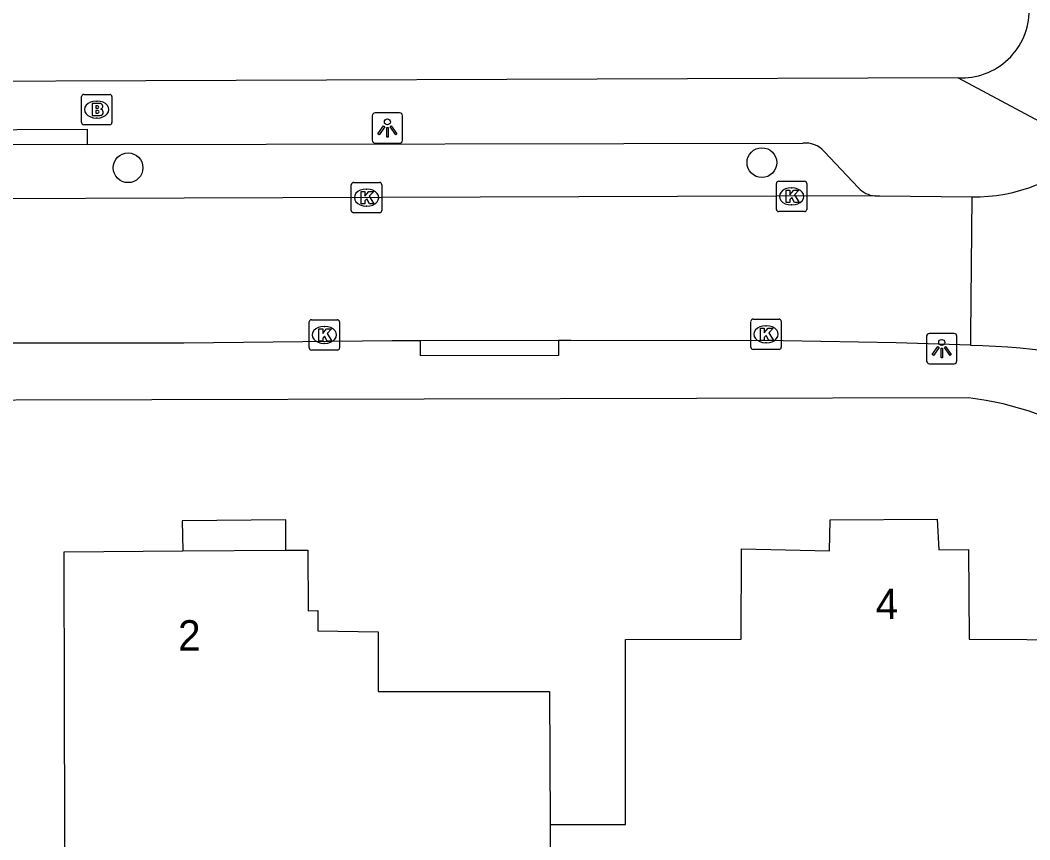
# Model space of a CAD drawing. Extents: x 160457 to 162082, y 388340 to 389736.
# Drawn here: x 161075.15 to 161108.36, y 388506.39 to 388533.34 of the extents above; entities that cross this region are included whole.
import ezdxf

# ---------------------------------------------------------------- set-up
doc = ezdxf.new("R2010")
doc.units = 0
for name, color, linetype in [('IMGEO_Boom', 7, 'Continuous'), ('IMGEO_Brandkraan', 7, 'Continuous'), ('IMGEO_Kolk', 7, 'Continuous'), ('IMGEO_Lichtpunt', 7, 'Continuous'), ('IMGEO_Pand', 7, 'Continuous'), ('IMGEO_Pand_nummerreeks', 7, 'Continuous'), ('IMGEO_Pand_overbouw', 7, 'Continuous'), ('IMGEO_Rijbaan_lokaal_open', 7, 'Continuous'), ('IMGEO_Voetpad_open', 7, 'Continuous')]:
    doc.layers.add(name, color=color, linetype=linetype)

msp = doc.modelspace()

# ---------------------------------------------------------------- linework, layer by layer
at = {"layer": 'IMGEO_Boom'}
for centre in [(161078.699, 388528.49), (161099.546, 388528.658)]:
    msp.add_circle(centre, 0.489, dxfattribs=at)
at = {"layer": 'IMGEO_Brandkraan'}
for p, q in [((161077.168, 388529.978), (161077.168, 388530.83)), ((161077.243, 388530.904), (161078.095, 388530.904)), ((161078.169, 388530.83), (161078.169, 388529.978)), ((161077.656, 388530.684), (161077.681, 388530.684)), ((161078.095, 388529.904), (161077.243, 388529.904)), ((161077.679, 388530.124), (161077.654, 388530.124))]:
    msp.add_line(p, q, dxfattribs=at)
for points in [[(161077.168, 388529.978), (161077.168, 388530.83)], [(161077.243, 388530.904), (161078.095, 388530.904)], [(161078.169, 388530.83), (161078.169, 388529.978)], [(161077.516, 388530.604), (161077.516, 388530.204), (161077.729, 388530.204)], [(161077.747, 388530.604), (161077.516, 388530.604)], [(161077.695, 388530.523), (161077.641, 388530.523), (161077.641, 388530.447)], [(161077.641, 388530.447), (161077.694, 388530.447)], [(161077.703, 388530.371), (161077.641, 388530.371), (161077.641, 388530.29)], [(161077.641, 388530.29), (161077.703, 388530.29)], [(161078.095, 388529.904), (161077.243, 388529.904)]]:
    msp.add_lwpolyline(points, dxfattribs=at)
for centre, radius, start, end in [((161077.245, 388530.828), 0.0765, 91.552, 178.448), ((161077.245, 388530.828), 0.0765, 91.552, 178.448), ((161078.093, 388530.828), 0.0765, 1.552, 88.448), ((161078.093, 388530.828), 0.0765, 1.552, 88.448), ((161077.696, 388530.485), 0.0379, 267.8285, 90.9355), ((161077.751, 388530.459), 0.145, 59.4692, 91.5367), ((161077.776, 388530.506), 0.0922, 285.5137, 58.1501), ((161077.704, 388530.33), 0.0404, 269.8759, 90.5077), ((161077.735, 388530.455), 0.251, 268.6676, 293.5347), ((161077.781, 388530.314), 0.105, 301.3115, 78.989), ((161077.245, 388529.98), 0.0765, 181.552, 268.448), ((161077.245, 388529.98), 0.0765, 181.552, 268.448), ((161078.093, 388529.98), 0.0765, 271.552, 358.448), ((161078.093, 388529.98), 0.0765, 271.552, 358.448)]:
    msp.add_arc(centre, radius, start, end, dxfattribs=at)
for centre, major_axis, ratio, start_param, end_param in [((161077.655, 388530.404), (-0.387, 0.002), 0.722429, 4.712389, 7.853982), ((161077.68, 388530.404), (-0.39, 0.002), 0.717154, 1.570796, 4.712389)]:
    msp.add_ellipse(centre, major_axis=major_axis, ratio=ratio, start_param=start_param, end_param=end_param, dxfattribs=at)
at = {"layer": 'IMGEO_Kolk'}
for p, q in [((161086.042, 388527.082), (161086.042, 388527.934)), ((161086.117, 388528.008), (161086.969, 388528.008)), ((161087.043, 388527.934), (161087.043, 388527.082)), ((161100.023, 388527.123), (161100.023, 388527.975)), ((161100.098, 388528.049), (161100.95, 388528.049)), ((161100.511, 388527.829), (161100.536, 388527.829)), ((161101.024, 388527.975), (161101.024, 388527.123)), ((161086.53, 388527.788), (161086.555, 388527.788)), ((161086.553, 388527.228), (161086.528, 388527.228)), ((161100.534, 388527.269), (161100.509, 388527.269)), ((161086.969, 388527.008), (161086.117, 388527.008)), ((161100.95, 388527.049), (161100.098, 388527.049)), ((161099.257, 388523.514), (161100.109, 388523.514)), ((161084.656, 388522.567), (161084.656, 388523.419)), ((161084.731, 388523.493), (161085.583, 388523.493)), ((161085.144, 388523.273), (161085.169, 388523.273)), ((161085.657, 388523.419), (161085.657, 388522.567)), ((161099.182, 388522.588), (161099.182, 388523.44)), ((161099.67, 388523.294), (161099.695, 388523.294)), ((161100.183, 388523.44), (161100.183, 388522.588)), ((161085.167, 388522.713), (161085.142, 388522.713)), ((161100.109, 388522.514), (161099.257, 388522.514)), ((161099.693, 388522.734), (161099.668, 388522.734)), ((161085.583, 388522.493), (161084.731, 388522.493))]:
    msp.add_line(p, q, dxfattribs=at)
for points in [[(161086.042, 388527.082), (161086.042, 388527.934)], [(161086.117, 388528.008), (161086.969, 388528.008)], [(161087.043, 388527.934), (161087.043, 388527.082)], [(161100.023, 388527.123), (161100.023, 388527.975)], [(161100.098, 388528.049), (161100.95, 388528.049)], [(161101.024, 388527.975), (161101.024, 388527.123)], [(161086.363, 388527.708), (161086.486, 388527.708), (161086.486, 388527.557), (161086.616, 388527.708), (161086.78, 388527.708), (161086.634, 388527.557), (161086.787, 388527.308), (161086.635, 388527.308), (161086.55, 388527.472), (161086.486, 388527.405), (161086.486, 388527.308), (161086.363, 388527.308), (161086.363, 388527.708)], [(161100.344, 388527.749), (161100.467, 388527.749), (161100.467, 388527.598), (161100.597, 388527.749), (161100.761, 388527.749), (161100.615, 388527.598), (161100.768, 388527.349), (161100.616, 388527.349), (161100.531, 388527.513), (161100.467, 388527.446), (161100.467, 388527.349), (161100.344, 388527.349), (161100.344, 388527.749)], [(161086.969, 388527.008), (161086.117, 388527.008)], [(161100.95, 388527.049), (161100.098, 388527.049)], [(161099.257, 388523.514), (161100.109, 388523.514)], [(161084.656, 388522.567), (161084.656, 388523.419)], [(161084.731, 388523.493), (161085.583, 388523.493)], [(161084.977, 388523.193), (161085.1, 388523.193), (161085.1, 388523.042), (161085.23, 388523.193), (161085.394, 388523.193), (161085.248, 388523.042), (161085.401, 388522.793), (161085.249, 388522.793), (161085.164, 388522.957), (161085.1, 388522.89), (161085.1, 388522.793), (161084.977, 388522.793), (161084.977, 388523.193)], [(161085.657, 388523.419), (161085.657, 388522.567)], [(161099.182, 388522.588), (161099.182, 388523.44)], [(161099.503, 388523.214), (161099.626, 388523.214), (161099.626, 388523.063), (161099.756, 388523.214), (161099.92, 388523.214), (161099.774, 388523.063), (161099.927, 388522.814), (161099.775, 388522.814), (161099.69, 388522.978), (161099.626, 388522.911), (161099.626, 388522.814), (161099.503, 388522.814), (161099.503, 388523.214)], [(161100.183, 388523.44), (161100.183, 388522.588)], [(161100.109, 388522.514), (161099.257, 388522.514)], [(161085.583, 388522.493), (161084.731, 388522.493)]]:
    msp.add_lwpolyline(points, dxfattribs=at)
for centre, start, end in [((161086.119, 388527.932), 91.552, 178.448), ((161086.119, 388527.932), 91.552, 178.448), ((161086.967, 388527.932), 1.552, 88.448), ((161086.967, 388527.932), 1.552, 88.448), ((161100.1, 388527.973), 91.552, 178.448), ((161100.1, 388527.973), 91.552, 178.448), ((161100.948, 388527.973), 1.552, 88.448), ((161100.948, 388527.973), 1.552, 88.448), ((161086.119, 388527.084), 181.552, 268.448), ((161086.119, 388527.084), 181.552, 268.448), ((161086.967, 388527.084), 271.552, 358.448), ((161086.967, 388527.084), 271.552, 358.448), ((161100.1, 388527.125), 181.552, 268.448), ((161100.1, 388527.125), 181.552, 268.448), ((161100.948, 388527.125), 271.552, 358.448), ((161100.948, 388527.125), 271.552, 358.448), ((161099.259, 388523.438), 91.552, 178.448), ((161099.259, 388523.438), 91.552, 178.448), ((161100.107, 388523.438), 1.552, 88.448), ((161100.107, 388523.438), 1.552, 88.448), ((161084.733, 388523.417), 91.552, 178.448), ((161084.733, 388523.417), 91.552, 178.448), ((161085.581, 388523.417), 1.552, 88.448), ((161085.581, 388523.417), 1.552, 88.448), ((161084.733, 388522.569), 181.552, 268.448), ((161084.733, 388522.569), 181.552, 268.448), ((161085.581, 388522.569), 271.552, 358.448), ((161085.581, 388522.569), 271.552, 358.448), ((161099.259, 388522.59), 181.552, 268.448), ((161099.259, 388522.59), 181.552, 268.448), ((161100.107, 388522.59), 271.552, 358.448), ((161100.107, 388522.59), 271.552, 358.448)]:
    msp.add_arc(centre, 0.0765, start, end, dxfattribs=at)
for centre, major_axis, ratio, start_param, end_param in [((161100.51, 388527.549), (-0.387, 0.002), 0.722429, 4.712389, 7.853982), ((161100.535, 388527.549), (-0.39, 0.002), 0.717154, 1.570796, 4.712389), ((161086.529, 388527.508), (-0.387, 0.002), 0.722429, 4.712389, 7.853982), ((161086.554, 388527.508), (-0.39, 0.002), 0.717154, 1.570796, 4.712389), ((161085.143, 388522.993), (-0.387, 0.002), 0.722429, 4.712389, 7.853982), ((161085.168, 388522.993), (-0.39, 0.002), 0.717154, 1.570796, 4.712389), ((161099.669, 388523.014), (-0.387, 0.002), 0.722429, 4.712389, 7.853982), ((161099.694, 388523.014), (-0.39, 0.002), 0.717154, 1.570796, 4.712389)]:
    msp.add_ellipse(centre, major_axis=major_axis, ratio=ratio, start_param=start_param, end_param=end_param, dxfattribs=at)
at = {"layer": 'IMGEO_Lichtpunt'}
for p, q in [((161086.73, 388530.202), (161086.73, 388529.395)), ((161086.73, 388530.202), (161086.73, 388529.395)), ((161087.632, 388530.297), (161086.824, 388530.297)), ((161087.632, 388530.297), (161086.824, 388530.297)), ((161087.726, 388529.395), (161087.726, 388530.202)), ((161087.726, 388529.395), (161087.726, 388530.202)), ((161086.824, 388529.301), (161087.632, 388529.301)), ((161086.824, 388529.301), (161087.632, 388529.301)), ((161104.963, 388522.947), (161104.963, 388522.14)), ((161104.963, 388522.947), (161104.963, 388522.14)), ((161105.865, 388523.042), (161105.057, 388523.042)), ((161105.865, 388523.042), (161105.057, 388523.042)), ((161105.959, 388522.14), (161105.959, 388522.947)), ((161105.959, 388522.14), (161105.959, 388522.947)), ((161105.057, 388522.046), (161105.865, 388522.046)), ((161105.057, 388522.046), (161105.865, 388522.046))]:
    msp.add_line(p, q, dxfattribs=at)
for points in [[(161087.104, 388529.866), (161087.143, 388529.838), (161086.955, 388529.576), (161086.917, 388529.603), (161087.104, 388529.866)], [(161087.206, 388529.818), (161087.253, 388529.818), (161087.253, 388529.496), (161087.206, 388529.496), (161087.206, 388529.818)], [(161087.316, 388529.838), (161087.354, 388529.865), (161087.541, 388529.603), (161087.502, 388529.575), (161087.316, 388529.838)], [(161105.337, 388522.611), (161105.376, 388522.583), (161105.188, 388522.321), (161105.15, 388522.348), (161105.337, 388522.611)], [(161105.439, 388522.563), (161105.486, 388522.563), (161105.486, 388522.241), (161105.439, 388522.241), (161105.439, 388522.563)], [(161105.549, 388522.583), (161105.587, 388522.61), (161105.774, 388522.348), (161105.735, 388522.32), (161105.549, 388522.583)]]:
    msp.add_lwpolyline(points, dxfattribs=at)
for centre in [(161087.229, 388530), (161105.462, 388522.745)]:
    msp.add_circle(centre, 0.0994, dxfattribs=at)
for centre, start, end in [((161086.824, 388530.202), 90, 180), ((161086.824, 388530.202), 90, 180), ((161087.632, 388530.202), 0, 90), ((161087.632, 388530.202), 0, 90), ((161086.824, 388529.395), 180, 270), ((161086.824, 388529.395), 180, 270), ((161087.632, 388529.395), 270, 0), ((161087.632, 388529.395), 270, 360), ((161105.057, 388522.947), 90, 180), ((161105.057, 388522.947), 90, 180), ((161105.865, 388522.947), 0, 90), ((161105.865, 388522.947), 0, 90), ((161105.057, 388522.14), 180, 270), ((161105.057, 388522.14), 180, 270), ((161105.865, 388522.14), 270, 0), ((161105.865, 388522.14), 270, 360)]:
    msp.add_arc(centre, 0.0946, start, end, dxfattribs=at)
at = {"layer": 'IMGEO_Pand'}
for points in [[(161092.577, 388506.892), (161095.06, 388506.891), (161095.06, 388507.982), (161095.062, 388512.981), (161098.863, 388512.99), (161098.88, 388515.963), (161101.774, 388515.895), (161101.788, 388516.914), (161105.307, 388516.934), (161105.366, 388515.931), (161106.347, 388515.935), (161106.365, 388512.988), (161110.156, 388512.961), (161109.337, 388508.029), (161108.548, 388503.272), (161106.379, 388503.261), (161106.379, 388502.931), (161098.869, 388502.931), (161098.869, 388503.261), (161095.058, 388503.259), (161092.589, 388503.26)], [(161092.589, 388503.26), (161092.594, 388501.626), (161083.615, 388501.603), (161083.611, 388502.913), (161076.633, 388502.892), (161076.609, 388510.863), (161076.594, 388515.862), (161080.496, 388515.89), (161083.892, 388515.914), (161084.607, 388515.919), (161084.626, 388513.921), (161084.94, 388513.934), (161084.937, 388513.265), (161086.923, 388513.231), (161086.927, 388511.268), (161092.562, 388511.271), (161092.577, 388506.892)], [(161092.577, 388506.892), (161092.589, 388503.26)]]:
    msp.add_lwpolyline(points, dxfattribs=at)
at = {"layer": 'IMGEO_Pand_overbouw'}
msp.add_lwpolyline([(161083.892, 388515.914), (161083.892, 388516.91), (161080.479, 388516.883), (161080.496, 388515.89)], close=True, dxfattribs=at)
at = {"layer": 'IMGEO_Rijbaan_lokaal_open'}
for points in [[(161103.26, 388527.563), (161051.336, 388527.394)], [(161103.26, 388527.563), (161103.424, 388527.564), (161106.447, 388527.53)], [(161106.447, 388527.53), (161106.409, 388523.012), (161106.409, 388522.651)], [(161088.318, 388522.799), (161087.389, 388522.797), (161080.538, 388522.726), (161074.425, 388522.726)], [(161092.859, 388522.81), (161088.318, 388522.799)], [(161106.409, 388522.651), (161103.966, 388522.732), (161100.249, 388522.794), (161093.274, 388522.811), (161092.859, 388522.81)]]:
    msp.add_lwpolyline(points, dxfattribs=at)
for centre, radius, start, end in [((161106.498, 388533.22), 5.69, 269.4876, 313.4204), ((161105.81, 388498.567), 24.091, 73.0344, 88.5759)]:
    msp.add_arc(centre, radius, start, end, dxfattribs=at)
at = {"layer": 'IMGEO_Voetpad_open'}
for points in [[(161106.003, 388531.449), (161070.369, 388531.316), (161061.694, 388531.3), (161047.866, 388531.276)], [(161106.003, 388531.449), (161110.409, 388529.087)], [(161070.401, 388529.232), (161070.4, 388529.731), (161077.357, 388529.757), (161077.358, 388529.258)], [(161077.358, 388529.258), (161070.401, 388529.232)], [(161077.358, 388529.258), (161100.888, 388529.299)], [(161101.594, 388529.024), (161102.725, 388527.833)], [(161092.859, 388522.81), (161092.859, 388522.311), (161088.318, 388522.303), (161088.318, 388522.799)], [(161106.357, 388520.92), (161070.513, 388520.841), (161061.736, 388520.821), (161047.982, 388520.791)]]:
    msp.add_lwpolyline(points, dxfattribs=at)
for centre, radius, start, end in [((161106.111, 388533.675), 2.229, 267.2207, 359.9666), ((161100.978, 388528.485), 0.819, 41.1492, 96.2871), ((161103.34, 388528.387), 0.828, 222.0022, 264.4402), ((161105.234, 388511.163), 9.821, 56.7975, 83.4332)]:
    msp.add_arc(centre, radius, start, end, dxfattribs=at)

# ---------------------------------------------------------------- texts
at = {"layer": 'IMGEO_Pand_nummerreeks'}
for s, rotation, p in [('4', 0.3256, (161103.291, 388513.643)), ('2', 0.4076, (161080.347, 388512.609))]:
    msp.add_text(s, height=1, rotation=rotation, dxfattribs=at).set_placement(p)

doc.saveas('drawing.dxf')
